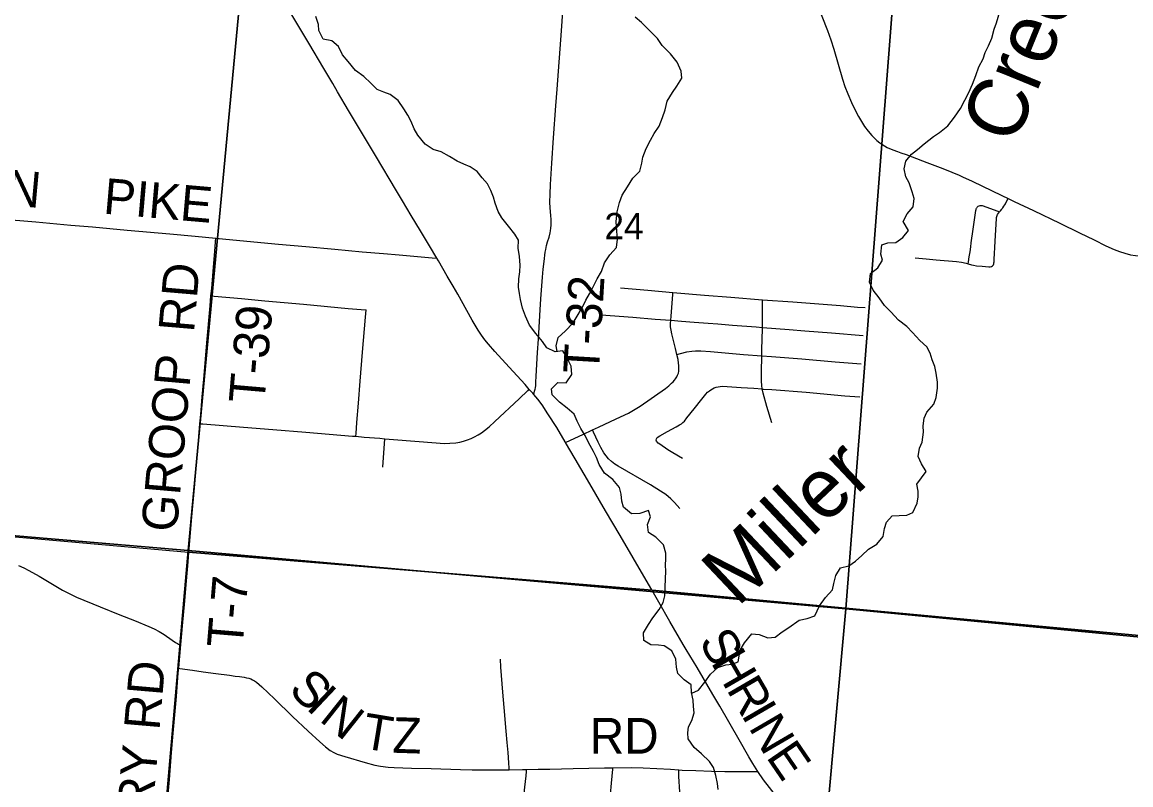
# Model space of a CAD drawing. Extents: x 0 to 1134, y 0 to 440.
# Drawn here: x 842.63 to 844.396, y 363.952 to 365.167 of the extents above; entities that cross this region are included whole.
import ezdxf

# ---------------------------------------------------------------- set-up
doc = ezdxf.new("R2010")
doc.units = 0
for name, color, linetype in [('GM_X_County_Road', 7, 'Continuous'), ('GM_X_County_Road_Text', 7, 'Continuous'), ('GM_X_Minor_River', 7, 'Continuous'), ('GM_X_Minor_River_Text', 7, 'Continuous'), ('GM_X_Section', 7, 'Continuous'), ('GM_X_Section_Text', 7, 'Continuous'), ('GM_X_Township', 7, 'Continuous'), ('GM_X_Township_Road', 7, 'Continuous'), ('GM_X_Township_Road_Text', 7, 'Continuous'), ('GM_X_Unincorporated', 7, 'Continuous')]:
    doc.layers.add(name, color=color, linetype=linetype)

msp = doc.modelspace()

# ---------------------------------------------------------------- linework, layer by layer
at = {"layer": 'GM_X_County_Road'}
for points in [[(843.2905, 364.7907), (843.2787, 364.8105), (843.2644, 364.8345), (843.2497, 364.8591), (843.2356, 364.8824), (843.226, 364.8984), (843.1924, 364.9543), (843.1813, 364.973), (843.1592, 365.0104), (843.1496, 365.0264), (843.1323, 365.0558), (843.1244, 365.0692), (843.1101, 365.0931), (843.0865, 365.1333), (843.0659, 365.1681), (843.0481, 365.1972), (843.037, 365.2159), (843.0258, 365.2345), (843.0021, 365.2746), (842.9876, 365.2985), (842.976, 365.3169), (842.9717, 365.3233)], [(841.9497, 364.9129), (841.9681, 364.9109), (841.999, 364.908), (842.0268, 364.9053), (842.0733, 364.9014), (842.1104, 364.8982), (842.155, 364.8938), (842.2125, 364.8887), (842.2867, 364.8818), (842.3145, 364.8794), (842.3486, 364.8763), (842.4197, 364.8695), (842.4701, 364.8648), (842.5527, 364.8574), (842.5929, 364.8537), (842.6517, 364.8485), (842.7074, 364.8436), (842.7415, 364.8407), (842.7972, 364.8355), (842.8652, 364.8294), (842.9053, 364.8257), (842.9385, 364.8227)], [(842.9385, 364.8227), (842.9487, 364.8218), (842.9765, 364.819), (843.0383, 364.8131), (843.0816, 364.8092), (843.128, 364.805), (843.1713, 364.8012), (843.2054, 364.7982), (843.2301, 364.7961), (843.2827, 364.7913), (843.2905, 364.7907)], [(843.4377, 364.5818), (843.4309, 364.5895), (843.4183, 364.6033), (843.4056, 364.6169), (843.3828, 364.642), (843.3724, 364.6536), (843.3667, 364.6608), (843.3613, 364.6683), (843.3563, 364.6761), (843.3468, 364.6923), (843.3383, 364.7075), (843.3236, 364.7333), (843.3161, 364.7461), (843.3068, 364.7622), (843.293, 364.7865), (843.2905, 364.7907)], [(843.445, 364.5735), (843.4432, 364.5755), (843.4377, 364.5818)], [(843.4954, 364.4973), (843.495, 364.498), (843.4815, 364.521), (843.4673, 364.543), (843.458, 364.557), (843.4511, 364.5663), (843.445, 364.5735)], [(843.633, 364.2621), (843.6238, 364.2779), (843.5826, 364.3489), (843.5592, 364.3881), (843.5343, 364.4311), (843.5106, 364.4712), (843.4954, 364.4973)], [(843.8019, 363.9726), (843.7938, 363.9856), (843.7875, 363.9963), (843.772, 364.0232), (843.741, 364.0768), (843.7301, 364.0956), (843.7049, 364.1385), (843.6876, 364.1675), (843.683, 364.1754), (843.6615, 364.2121), (843.6442, 364.2425), (843.6334, 364.2613), (843.633, 364.2621)], [(843.925, 363.8597), (843.9033, 363.8742), (843.8858, 363.8866), (843.8805, 363.8901), (843.8756, 363.894), (843.866, 363.9018), (843.8543, 363.9119), (843.8474, 363.9182), (843.8363, 363.9288), (843.828, 363.9379), (843.8201, 363.9475), (843.8108, 363.9598), (843.8019, 363.9726)]]:
    msp.add_lwpolyline(points, dxfattribs=at)
at = {"layer": 'GM_X_Minor_River'}
for points in [[(843.8512, 364.2021), (843.8678, 364.2139), (843.8803, 364.2164), (843.8925, 364.2209), (843.9002, 364.2368), (843.9093, 364.25), (843.9208, 364.2621), (843.9231, 364.2723), (843.9259, 364.2852), (843.9332, 364.2973), (843.9468, 364.3006), (843.9575, 364.3081), (843.9674, 364.3172), (843.978, 364.3269), (843.9913, 364.3352), (844.0016, 364.3473), (844.0036, 364.3602), (844.0067, 364.37), (844.0159, 364.3802), (844.0269, 364.3809), (844.0394, 364.3812), (844.0489, 364.3853), (844.0554, 364.4004), (844.057, 364.4103), (844.0571, 364.4197), (844.0549, 364.4308), (844.0625, 364.441), (844.0702, 364.4508), (844.0627, 364.4633), (844.0571, 364.4748), (844.0591, 364.488), (844.0637, 364.4979), (844.0657, 364.5138), (844.0651, 364.5237), (844.0667, 364.5358), (844.0709, 364.5456), (844.082, 364.5581), (844.0858, 364.5687), (844.0878, 364.5835), (844.0879, 364.5933), (844.0861, 364.6074), (844.0836, 364.618), (844.0795, 364.6291), (844.0765, 364.6393), (844.0709, 364.6496), (844.0601, 364.6599), (844.048, 364.6722), (844.039, 364.6817), (844.0259, 364.6921), (844.0139, 364.7054), (844.0037, 364.7154), (843.9948, 364.7276), (843.9854, 364.7398), (843.9794, 364.7527), (843.9814, 364.7664), (843.9928, 364.7754), (844.0005, 364.7875), (843.9979, 364.7974), (843.9992, 364.8122), (844.0087, 364.8155), (844.0215, 364.8158), (844.0329, 364.8237), (844.0417, 364.835), (844.0335, 364.8491), (844.0397, 364.8616), (844.0492, 364.8725), (844.0508, 364.8857), (844.0479, 364.8968), (844.0427, 364.9108), (844.0378, 364.9207), (844.0349, 364.9333), (844.0376, 364.9454), (844.0468, 364.9567), (844.0563, 364.9639), (844.067, 364.9733), (844.0814, 364.9849), (844.091, 364.9909), (844.1043, 365.0018), (844.1153, 365.0154), (844.1245, 365.0294), (844.1318, 365.0426), (844.138, 365.0547), (844.1437, 365.0679), (844.1491, 365.0819), (844.1538, 365.0955), (844.1607, 365.1084), (844.1642, 365.1186), (844.1692, 365.1292), (844.1746, 365.1416), (844.1784, 365.1556), (844.1819, 365.1658), (844.1897, 365.1931)], [(843.585, 364.4036), (843.584, 364.4146), (843.5815, 364.4253), (843.5706, 364.4379), (843.5574, 364.448), (843.5489, 364.4618), (843.5445, 364.4732), (843.5397, 364.4828), (843.5322, 364.4969), (843.5267, 364.508), (843.52, 364.5195), (843.5137, 364.531), (843.5093, 364.5424), (843.498, 364.5517), (843.4856, 364.5613), (843.4739, 364.5729), (843.4729, 364.5827), (843.4833, 364.5925), (843.4962, 364.592), (843.5055, 364.6055), (843.5045, 364.6185), (843.4967, 364.6334), (843.4911, 364.6433), (843.4786, 364.6416), (843.4658, 364.6482), (843.4587, 364.6582), (843.4478, 364.6708), (843.4381, 364.6842), (843.4318, 364.6984), (843.427, 364.711), (843.4234, 364.7251), (843.422, 364.7346), (843.4202, 364.7445), (843.4212, 364.7578), (843.4224, 364.7691), (843.4233, 364.7798), (843.422, 364.7935), (843.4199, 364.8068), (843.4204, 364.8193), (843.4148, 364.8293), (843.4047, 364.8419), (843.3939, 364.8553), (843.3883, 364.8653), (843.3832, 364.8786), (843.3806, 364.8882), (843.3762, 364.8989), (843.371, 364.9095), (843.3628, 364.9191), (843.3545, 364.9291), (843.3432, 364.9365), (843.3334, 364.9408), (843.3225, 364.9454), (843.3104, 364.9528), (843.2972, 364.9602), (843.2847, 364.9641), (843.2715, 364.9726), (843.2599, 364.9868), (843.2544, 364.9971), (843.2492, 365.0086), (843.244, 365.0189), (843.238, 365.0289), (843.2287, 365.0419), (843.2159, 365.0519), (843.2061, 365.0554), (843.1955, 365.0597), (843.185, 365.0697), (843.1741, 365.0801), (843.1609, 365.0901), (843.1489, 365.104), (843.1403, 365.1151), (843.1337, 365.1284), (843.1231, 365.1373), (843.1095, 365.1401), (843.1021, 365.1535), (843.1018, 365.163), (843.0978, 365.176)], [(843.4822, 364.6421), (843.4806, 364.6514), (843.4838, 364.6643), (843.495, 364.6744), (843.5077, 364.6876), (843.5154, 364.7012), (843.5228, 364.714), (843.5275, 364.7238), (843.5337, 364.734), (843.5391, 364.7442), (843.5458, 364.7578), (843.5527, 364.7695), (843.5575, 364.7835), (843.566, 364.7963), (843.5768, 364.808), (843.5781, 364.8213), (843.5771, 364.8338), (843.5758, 364.8494), (843.5775, 364.8646), (843.5815, 364.8794), (843.5854, 364.8911), (843.5943, 364.9047), (843.6028, 364.9182), (843.6136, 364.9295), (843.6172, 364.9424), (843.6184, 364.9519), (843.6236, 364.9655), (843.6306, 364.9791), (843.6368, 364.9896), (843.6445, 365.0013), (843.65, 365.0149), (843.6543, 365.027), (843.6572, 365.0411), (843.6657, 365.055), (843.6727, 365.0652), (843.6808, 365.0776), (843.6794, 365.089), (843.6735, 365.1031), (843.6627, 365.1166), (843.6495, 365.13), (843.6421, 365.1407), (843.6289, 365.1538), (843.6162, 365.1665), (843.6064, 365.175)], [(843.7383, 363.944), (843.7373, 363.9536), (843.7348, 363.9665), (843.7312, 363.9791), (843.7245, 363.9887), (843.7121, 364.001), (843.7001, 364.011), (843.6907, 364.0248), (843.6901, 364.0347), (843.6914, 364.0442), (843.6968, 364.054), (843.7004, 364.0665), (843.6994, 364.0764), (843.6987, 364.0863), (843.6962, 364.0985), (843.6956, 364.1107), (843.6843, 364.1188), (843.6742, 364.1292), (843.6721, 364.1391), (843.6711, 364.152), (843.6648, 364.165), (843.6527, 364.1732), (843.6433, 364.174), (843.6315, 364.1749), (843.6202, 364.1815), (843.6196, 364.1937), (843.6273, 364.2069), (843.6347, 364.2179), (843.6447, 364.2311), (843.651, 364.2424), (843.6534, 364.2526), (843.6545, 364.28), (843.655, 364.2921), (843.6547, 364.3016), (843.6553, 364.3115), (843.6554, 364.321), (843.6517, 364.334), (843.6394, 364.3463), (843.6277, 364.3537), (843.6259, 364.3662), (843.631, 364.3787), (843.6274, 364.3886), (843.6136, 364.3839), (843.6003, 364.3836), (843.5879, 364.394), (843.585, 364.4036)], [(843.6964, 364.0978), (843.7073, 364.1022), (843.7173, 364.1154), (843.7262, 364.1278), (843.7378, 364.1383), (843.7507, 364.1427), (843.761, 364.1441), (843.7705, 364.1475), (843.7738, 364.166), (843.7804, 364.1781), (843.792, 364.1921), (843.8038, 364.1912), (843.8178, 364.1857), (843.8295, 364.1871), (843.8403, 364.1953), (843.8512, 364.2021)]]:
    msp.add_lwpolyline(points, dxfattribs=at)
at = {"layer": 'GM_X_Section'}
for points in [[(842.0148, 365.4073), (842.9878, 365.3211), (842.894, 364.3251), (841.8831, 364.4112)], [(842.9878, 365.3211), (844.0189, 365.227), (843.942, 364.2322), (842.894, 364.3251)], [(845.0287, 365.1352), (844.9419, 364.1359), (843.942, 364.2322), (844.0189, 365.227)], [(841.8831, 364.4112), (842.894, 364.3251), (842.8073, 363.3252), (841.8128, 363.4171)], [(842.894, 364.3251), (843.942, 364.2322), (843.8514, 363.2296), (842.8073, 363.3252)], [(843.942, 364.2322), (844.9419, 364.1359), (844.8494, 363.1337), (843.8514, 363.2296)]]:
    msp.add_lwpolyline(points, close=True, dxfattribs=at)
at = {"layer": 'GM_X_Township'}
msp.add_lwpolyline([(842.4801, 364.359), (842.8947, 364.3223), (842.8934, 364.3072), (842.8908, 364.2768), (842.8876, 364.2388), (842.8852, 364.2107), (842.8836, 364.1926), (842.882, 364.1753), (842.8785, 364.1379), (842.8777, 364.1297), (842.8748, 364.0926), (842.8698, 364.0338), (842.8671, 364.003), (842.8637, 363.9599), (842.8593, 363.9073)], dxfattribs=at)
at = {"layer": 'GM_X_Township_Road'}
for p, q in [((843.2042, 364.458), (843.2074, 364.5032)), ((842.8787, 364.1373), (842.8823, 364.1747))]:
    msp.add_line(p, q, dxfattribs=at)
for points in [[(843.445, 364.5735), (843.4462, 364.5787), (843.4471, 364.5821), (843.4475, 364.5844), (843.448, 364.5882), (843.4482, 364.5935), (843.4488, 364.603), (843.4508, 364.6403), (843.4522, 364.6618), (843.4539, 364.6897), (843.4549, 364.7085), (843.456, 364.7258), (843.4587, 364.7608), (843.4599, 364.7731), (843.4611, 364.7854), (843.463, 364.8003), (843.4638, 364.8045), (843.4653, 364.8111), (843.4668, 364.8167), (843.4691, 364.8244), (843.4707, 364.831), (843.4714, 364.8343), (843.4721, 364.8388), (843.4726, 364.8432), (843.4727, 364.8464), (843.4726, 364.8526), (843.472, 364.8589), (843.4707, 364.871), (843.4706, 364.8802), (843.4707, 364.8926), (843.4715, 364.9081), (843.4738, 364.9422), (843.4763, 364.9825), (843.4798, 365.0334), (843.4821, 365.06), (843.489, 365.153), (843.492, 365.1995)], [(843.8955, 365.1966), (843.9127, 365.1534), (843.9179, 365.1387), (843.9226, 365.1239), (843.9365, 365.0762), (843.9404, 365.0645), (843.9449, 365.0529), (843.9511, 365.0387), (843.9565, 365.0276), (843.9624, 365.0167), (843.967, 365.0086), (843.9719, 365.0009), (843.9774, 364.9935), (843.9834, 364.9864), (843.9916, 364.9783), (843.996, 364.9745), (843.9993, 364.9724), (844.0034, 364.9699), (844.008, 364.9674), (844.0167, 364.9636), (844.0243, 364.9606), (844.0297, 364.9586), (844.0379, 364.9558), (844.0479, 364.9521), (844.0711, 364.9434), (844.0966, 364.9336), (844.1109, 364.928), (844.1227, 364.923), (844.128, 364.9207), (844.1433, 364.9137), (844.1903, 364.8908), (844.2006, 364.8858)], [(844.1866, 364.8645), (844.1882, 364.8664), (844.1904, 364.869), (844.1912, 364.8701), (844.1919, 364.8711), (844.1938, 364.8738), (844.1951, 364.8758), (844.1961, 364.8776), (844.1987, 364.8823), (844.2006, 364.8858)], [(844.2006, 364.8858), (844.2102, 364.8811), (844.241, 364.8667), (844.283, 364.8464), (844.3144, 364.831), (844.3375, 364.82), (844.3564, 364.8104)], [(844.137, 364.7818), (844.1375, 364.7851), (844.1386, 364.7928), (844.1399, 364.801), (844.141, 364.8089), (844.1419, 364.8155), (844.1429, 364.8227), (844.1438, 364.8294), (844.1459, 364.8445), (844.1481, 364.8594), (844.1492, 364.8668), (844.1495, 364.8684), (844.1498, 364.8696), (844.1502, 364.8706), (844.1506, 364.8713), (844.1511, 364.872), (844.1517, 364.8727), (844.1529, 364.8736), (844.1542, 364.8743), (844.156, 364.8747), (844.1576, 364.8749), (844.1592, 364.8746), (844.1605, 364.8743), (844.1825, 364.8662), (844.1866, 364.8645)], [(844.137, 364.7818), (844.1424, 364.7803), (844.1455, 364.7796), (844.1502, 364.7789), (844.1592, 364.778), (844.17, 364.777), (844.1721, 364.7772), (844.174, 364.7777), (844.1754, 364.7784), (844.1762, 364.779), (844.177, 364.7802), (844.1776, 364.7816), (844.1779, 364.7832), (844.1781, 364.7851), (844.1784, 364.789), (844.1789, 364.7985), (844.1794, 364.8076), (844.1799, 364.8179), (844.1816, 364.8451), (844.182, 364.854), (844.1821, 364.8558), (844.1824, 364.8573), (844.1829, 364.8589), (844.1837, 364.8605), (844.185, 364.8626), (844.1866, 364.8645)], [(842.9305, 364.7308), (842.9316, 364.7427), (842.9346, 364.7767), (842.9365, 364.8014), (842.9379, 364.8168), (842.9385, 364.8227)], [(844.3564, 364.8104), (844.3692, 364.8048), (844.3779, 364.8015), (844.3867, 364.7986), (844.3954, 364.7963), (844.4036, 364.795), (844.4123, 364.7945), (844.4274, 364.794)], [(844.0522, 364.7915), (844.0698, 364.7896), (844.0858, 364.7883), (844.1182, 364.7855), (844.1261, 364.7845), (844.1337, 364.7827), (844.137, 364.7818)], [(843.583, 364.7435), (843.6267, 364.7397), (843.6665, 364.7362)], [(842.913, 364.5271), (842.9142, 364.5419), (842.9167, 364.5697), (842.9197, 364.6037), (842.9239, 364.6562), (842.9291, 364.7149), (842.9305, 364.7308)], [(842.9305, 364.7308), (842.9358, 364.7304), (842.9791, 364.7266), (843.0162, 364.7231), (843.078, 364.7174), (843.1492, 364.7109), (843.1697, 364.7091), (843.1776, 364.7085)], [(843.6631, 364.6918), (843.6636, 364.6982), (843.6648, 364.7125), (843.6662, 364.7327), (843.6665, 364.7362)], [(843.6665, 364.7362), (843.6728, 364.7356), (843.717, 364.732), (843.759, 364.7286), (843.8094, 364.7246)], [(843.1613, 364.507), (843.1616, 364.5115), (843.1629, 364.5289), (843.1655, 364.56), (843.1683, 364.5949), (843.1721, 364.6413), (843.1768, 364.6969), (843.1776, 364.7085)], [(843.8092, 364.6805), (843.8092, 364.698), (843.8093, 364.7212), (843.8094, 364.7246)], [(843.8094, 364.7246), (843.8573, 364.7212), (843.8853, 364.719), (843.9336, 364.7154), (843.9603, 364.713), (843.973, 364.712)], [(843.5525, 364.7008), (843.5665, 364.6997), (843.6024, 364.6969), (843.6384, 364.6938), (843.6631, 364.6918)], [(843.6728, 364.6376), (843.6707, 364.647), (843.6649, 364.6701), (843.6636, 364.6762), (843.6628, 364.6815), (843.6628, 364.6865), (843.6631, 364.6918)], [(843.6631, 364.6918), (843.6802, 364.6907), (843.7002, 364.689), (843.7227, 364.6872), (843.7378, 364.6861), (843.7616, 364.6843), (843.799, 364.6813), (843.8092, 364.6805)], [(843.8079, 364.6352), (843.8082, 364.6454), (843.809, 364.678), (843.8092, 364.6805)], [(843.8092, 364.6805), (843.8515, 364.677), (843.8765, 364.6752), (843.9193, 364.6719), (843.9695, 364.6678)], [(843.5385, 364.5172), (843.5479, 364.5217), (843.576, 364.5346), (843.5957, 364.5439), (843.6037, 364.5484), (843.6142, 364.5551), (843.6549, 364.5833), (843.6598, 364.5872), (843.6644, 364.5914), (843.6667, 364.5937), (843.6689, 364.5963), (843.6708, 364.5987), (843.6728, 364.6017), (843.674, 364.6043), (843.6751, 364.6074), (843.6758, 364.6106), (843.6759, 364.6134), (843.6759, 364.617), (843.6759, 364.6199), (843.6756, 364.6235), (843.6746, 364.6294), (843.6728, 364.6376)], [(843.6728, 364.6376), (843.6787, 364.6391), (843.6886, 364.6416), (843.6966, 364.6429), (843.7027, 364.6432), (843.7112, 364.6431), (843.7261, 364.6421), (843.7787, 364.6375), (843.8079, 364.6352)], [(843.8087, 364.5824), (843.8079, 364.5881), (843.8075, 364.5948), (843.8075, 364.6094), (843.8079, 364.6352)], [(843.8079, 364.6352), (843.8233, 364.634), (843.872, 364.6303), (843.925, 364.6258), (843.9664, 364.6225)], [(843.6818, 364.4716), (843.6663, 364.4804), (843.6584, 364.4854), (843.6455, 364.4943), (843.6429, 364.4962), (843.6403, 364.4993), (843.6398, 364.5008), (843.6402, 364.5029), (843.6416, 364.5052), (843.6454, 364.5077), (843.6579, 364.5144), (843.6717, 364.5221), (843.6771, 364.5251), (843.6802, 364.5269), (843.6825, 364.5288), (843.6848, 364.5311), (843.6889, 364.5364), (843.7002, 364.5505), (843.7124, 364.5661), (843.7189, 364.5743), (843.7217, 364.5773), (843.7245, 364.5795), (843.727, 364.5812), (843.7294, 364.5827), (843.7322, 364.584), (843.7353, 364.5851), (843.7385, 364.5858), (843.7419, 364.5864), (843.745, 364.5868), (843.7527, 364.5866), (843.7752, 364.585), (843.7954, 364.5837), (843.8087, 364.5824)], [(843.2074, 364.5032), (843.2212, 364.5021), (843.2895, 364.4964), (843.3019, 364.4957), (843.3113, 364.4959), (843.3207, 364.4967), (843.3269, 364.4977), (843.333, 364.4992), (843.339, 364.5011), (843.3449, 364.5035), (843.3505, 364.5061), (843.3561, 364.5091), (843.3614, 364.5125), (843.3664, 364.5162), (843.3737, 364.5222), (843.3829, 364.5306), (843.4214, 364.5668), (843.4355, 364.5798), (843.4377, 364.5818)], [(843.8087, 364.5824), (843.8105, 364.5822), (843.8241, 364.5814), (843.8788, 364.5771), (843.9405, 364.5717), (843.9641, 364.5697)], [(843.8241, 364.5287), (843.8162, 364.5544), (843.81, 364.5759), (843.8087, 364.5824)], [(842.895, 364.3217), (842.9, 364.3785), (842.9042, 364.4248), (842.9096, 364.4866), (842.913, 364.5271)], [(842.913, 364.5271), (842.9173, 364.5267), (842.9825, 364.5215), (843.029, 364.5177), (843.0817, 364.5135), (843.1561, 364.5074), (843.1613, 364.507)], [(843.4954, 364.4973), (843.5031, 364.5008), (843.5228, 364.5098), (843.5385, 364.5172)], [(843.6773, 364.3921), (843.6689, 364.4016), (843.6629, 364.4075), (843.6552, 364.4141), (843.6467, 364.4197), (843.6305, 364.4294), (843.5793, 364.4594), (843.5741, 364.4628), (843.5686, 364.4668), (843.5641, 364.4711), (843.5601, 364.4758), (843.5565, 364.4808), (843.5517, 364.4892), (843.5474, 364.4975), (843.5402, 364.5135), (843.5385, 364.5172)], [(843.1613, 364.507), (843.1747, 364.5058), (843.1995, 364.5039), (843.2074, 364.5032)], [(842.8823, 364.1747), (842.8838, 364.1921), (842.8854, 364.2102), (842.8878, 364.2383), (842.891, 364.2763), (842.8937, 364.3066), (842.895, 364.3217)], [(842.6238, 364.3011), (842.6322, 364.2974), (842.6405, 364.2933), (842.6568, 364.2842), (842.6806, 364.2697), (842.694, 364.2617), (842.7023, 364.2574), (842.7164, 364.2509), (842.7537, 364.2354), (842.7853, 364.2223), (842.8085, 364.2133), (842.8315, 364.2041), (842.84, 364.2003), (842.8481, 364.196), (842.8559, 364.191), (842.8685, 364.182), (842.8738, 364.1786), (842.877, 364.1767), (842.8789, 364.1758), (842.8806, 364.1752), (842.8823, 364.1747)], [(843.4056, 363.9757), (843.4055, 363.9782), (843.4052, 363.9865), (843.4042, 364.0033), (843.4026, 364.019), (843.4007, 364.0369), (843.3978, 364.0747), (843.3956, 364.0995), (843.3924, 364.1393), (843.3916, 364.152)], [(842.8324, 363.5872), (842.8323, 363.5883), (842.8326, 363.5976), (842.8335, 363.61), (842.8373, 363.6533), (842.845, 363.743), (842.8487, 363.7863), (842.8533, 363.8357), (842.8595, 363.9068), (842.8639, 363.9594), (842.8673, 364.0025), (842.87, 364.0333), (842.875, 364.0921), (842.878, 364.1292), (842.8787, 364.1373)], [(842.8787, 364.1373), (842.881, 364.137), (842.9008, 364.1342), (842.9181, 364.1315), (842.9383, 364.1289), (842.9602, 364.1261), (842.9691, 364.125), (842.9757, 364.1242), (842.9797, 364.1238), (842.9836, 364.1231), (842.9872, 364.1223), (842.9907, 364.1214), (842.9939, 364.1203), (842.9969, 364.1188), (842.9997, 364.1171), (843.0029, 364.115), (843.0117, 364.1075), (843.0317, 364.0885), (843.0606, 364.0603), (843.0854, 364.0369), (843.1037, 364.0201), (843.1131, 364.012), (843.1206, 364.0063), (843.126, 364.003), (843.1318, 364.0004), (843.1436, 363.9965), (843.1764, 363.9872), (843.1914, 363.983), (843.2005, 363.9811), (843.213, 363.9798), (843.2223, 363.9792), (843.2502, 363.9784), (843.2812, 363.9774), (843.3278, 363.976), (843.3464, 363.9757), (843.3743, 363.9753), (843.3867, 363.9755), (843.4006, 363.9756), (843.4056, 363.9757)], [(843.4031, 363.6936), (843.4036, 363.6984), (843.4056, 363.7206), (843.4081, 363.7489), (843.4112, 363.783), (843.4149, 363.8167), (843.419, 363.8506), (843.4224, 363.8768), (843.4254, 363.9011), (843.4279, 363.9231), (843.4307, 363.9479), (843.4325, 363.966), (843.433, 363.9728), (843.4332, 363.9761)], [(843.4056, 363.9757), (843.4269, 363.9761), (843.4332, 363.9761)], [(843.4332, 363.9761), (843.4517, 363.9764), (843.4704, 363.9768), (843.5076, 363.9776), (843.5573, 363.9786), (843.5703, 363.9788)], [(843.5703, 363.9788), (843.5701, 363.9765), (843.5681, 363.954), (843.5651, 363.9179)], [(843.5703, 363.9788), (843.6007, 363.9791), (843.6193, 363.9787), (843.6409, 363.9777), (843.6625, 363.9764), (843.6761, 363.9755), (843.6811, 363.9752), (843.7028, 363.9742), (843.7277, 363.9734), (843.7494, 363.9728), (843.7737, 363.9726), (843.7978, 363.9727), (843.8019, 363.9726)], [(843.6776, 363.9406), (843.6761, 363.9651), (843.676, 363.97), (843.6761, 363.9741), (843.6761, 363.9755)]]:
    msp.add_lwpolyline(points, dxfattribs=at)
at = {"layer": 'GM_X_Unincorporated'}
for points in [[(842.4801, 364.359), (842.8947, 364.3223), (843.6332, 364.2618), (844.5174, 364.1796)], [(844.5174, 364.1796), (843.6332, 364.2618), (842.8947, 364.3223), (842.8934, 364.3072), (842.8908, 364.2768), (842.8876, 364.2388), (842.8852, 364.2107), (842.8836, 364.1926), (842.882, 364.1753), (842.8785, 364.1379), (842.8777, 364.1297), (842.8748, 364.0926), (842.8698, 364.0338), (842.8671, 364.003), (842.8637, 363.9599), (842.8593, 363.9073)]]:
    msp.add_lwpolyline(points, dxfattribs=at)

# ---------------------------------------------------------------- texts
at = {"layer": 'GM_X_County_Road_Text'}
for s, height, rotation, p in [('DETRICK-JORDAN', 0.056818, 354.7624, (841.9887, 364.9321)), ('PIKE', 0.05682, 355.0567, (842.7578, 364.862)), ('S', 0.0568, 300.135, (843.7068, 364.1801)), ('H', 0.0568, 300.1335, (843.726, 364.1469)), ('R', 0.0568, 300.1322, (843.7511, 364.1037)), ('I', 0.0568, 300.1439, (843.7745, 364.0633)), ('N', 0.0568, 300.2948, (843.7863, 364.043)), ('E', 0.0568, 304.3702, (843.8139, 363.9961))]:
    msp.add_text(s, height=height, rotation=rotation, dxfattribs=at).set_placement(p)
at = {"layer": 'GM_X_Minor_River_Text'}
for s, height, rotation, p in [('Creek', 0.09471, 67.7292, (844.2108, 364.9686)), ('Miller', 0.09475, 43.3539, (843.7693, 364.2336))]:
    msp.add_text(s, height=height, rotation=rotation, dxfattribs=at).set_placement(p)
at = {"layer": 'GM_X_Section_Text'}
msp.add_text('24', height=0.04186, rotation=0, dxfattribs=at).set_placement((843.5574, 364.821))
at = {"layer": 'GM_X_Township_Road_Text'}
for s, height, rotation, p in [('RD', 0.05682, 85.1131, (842.9034, 364.6716)), ('T-32', 0.05682, 86.5979, (843.5483, 364.6055)), ('T-39', 0.05682, 85.0756, (843.0154, 364.5579)), ('GROOP', 0.05682, 84.9678, (842.8759, 364.3532)), ('T-7', 0.05682, 85.2348, (842.9806, 364.1684)), ('RD', 0.05682, 85.0738, (842.8484, 364.0375)), ('S', 0.0568, 315.9431, (843.0523, 364.101)), ('I', 0.0568, 316.6682, (843.0806, 364.0736)), ('N', 0.0568, 321.4964, (843.1014, 364.0543)), ('T', 0.0568, 350.666, (843.1692, 364.0104)), ('Z', 0.0568, 358.1557, (843.2191, 364.0028)), ('RD', 0.05682, 0, (843.534, 364.0013)), ('VICTORY', 0.05682, 84.9299, (842.8168, 363.6759))]:
    msp.add_text(s, height=height, rotation=rotation, dxfattribs=at).set_placement(p)

doc.saveas('drawing.dxf')
